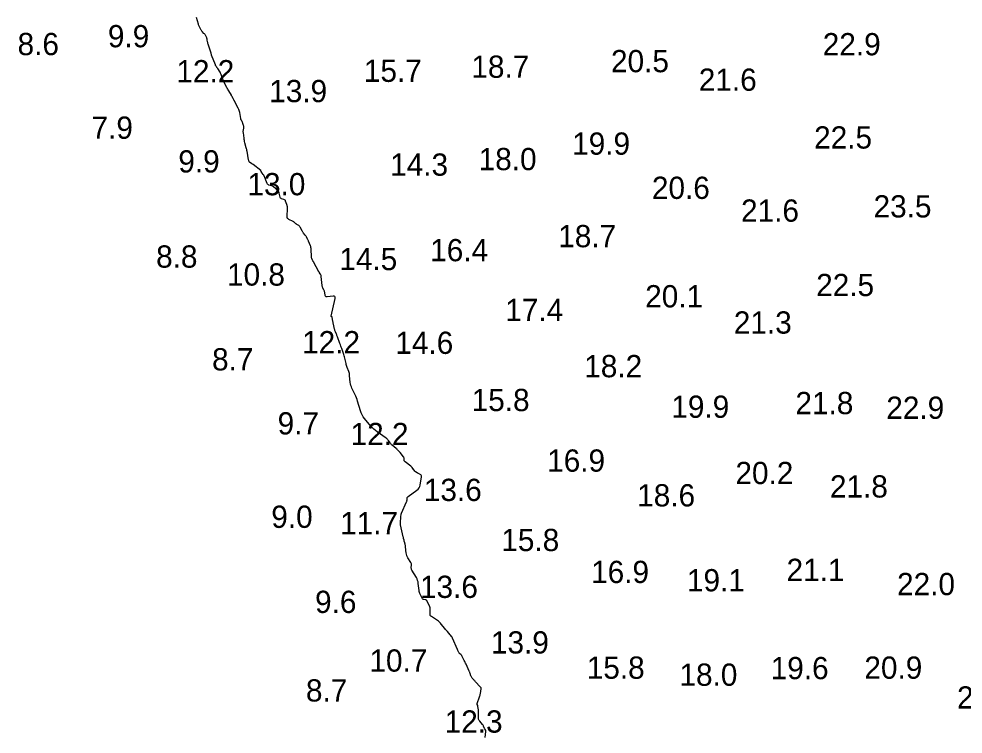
# Model space of a CAD drawing. Extents: x 815352 to 820877, y 582403 to 597439.
# Drawn here: x 819705.4 to 819917.5, y 592881 to 593041.8 of the extents above; entities that cross this region are included whole.
import ezdxf

# ---------------------------------------------------------------- set-up
doc = ezdxf.new("R2010")
doc.units = 0
doc.layers.add('V-CONT-EL12', color=7, linetype='Continuous')
doc.layers.add('V-TOPO-SOUN', color=7, linetype='Continuous')

msp = doc.modelspace()

# ---------------------------------------------------------------- linework, layer by layer
at = {"layer": 'V-CONT-EL12'}
msp.add_lwpolyline([(819810.14, 592880.27), (819810.34, 592881.62), (819810.35, 592881.68), (819810.34, 592881.74), (819810.32, 592881.8), (819810.3, 592881.86), (819810.16, 592882.07), (819810.13, 592882.13), (819810.1, 592882.18), (819810.08, 592882.24), (819810.05, 592882.3), (819809.83, 592882.83), (819809.78, 592882.94), (819809.72, 592883.04), (819809.65, 592883.13), (819809.58, 592883.22), (819808.94, 592883.93), (819808.82, 592884.08), (819808.74, 592884.24), (819808.69, 592884.42), (819808.68, 592884.61), (819808.68, 592885.88), (819808.68, 592886.03), (819808.67, 592886.18), (819808.66, 592886.34), (819808.65, 592886.49), (819808.54, 592887.27), (819808.53, 592887.33), (819808.52, 592887.39), (819808.51, 592887.45), (819808.49, 592887.5), (819808.41, 592887.73), (819808.4, 592887.79), (819808.39, 592887.84), (819808.4, 592887.9), (819808.41, 592887.95), (819808.91, 592889.46), (819808.97, 592889.64), (819809.03, 592889.83), (819809.07, 592890.02), (819809.11, 592890.21), (819809.31, 592891.26), (819809.31, 592891.31), (819809.31, 592891.36), (819809.29, 592891.41), (819809.26, 592891.45), (819809.11, 592891.61), (819809.07, 592891.65), (819809.04, 592891.69), (819809, 592891.73), (819808.96, 592891.77), (819808.11, 592892.72), (819808, 592892.83), (819807.9, 592892.95), (819807.79, 592893.06), (819807.69, 592893.18), (819807.24, 592893.66), (819807.15, 592893.77), (819807.08, 592893.89), (819807.02, 592894.01), (819806.97, 592894.14), (819806.79, 592894.68), (819806.75, 592894.81), (819806.7, 592894.95), (819806.64, 592895.08), (819806.59, 592895.21), (819805.87, 592896.76), (819805.77, 592896.96), (819805.67, 592897.17), (819805.57, 592897.37), (819805.47, 592897.58), (819804.95, 592898.65), (819804.91, 592898.72), (819804.86, 592898.79), (819804.8, 592898.85), (819804.74, 592898.91), (819804.48, 592899.12), (819804.42, 592899.18), (819804.36, 592899.24), (819804.31, 592899.31), (819804.27, 592899.38), (819804.08, 592899.72), (819804.04, 592899.81), (819804, 592899.89), (819803.96, 592899.97), (819803.92, 592900.06), (819802.83, 592902.6), (819802.73, 592902.81), (819802.62, 592903.01), (819802.49, 592903.2), (819802.34, 592903.38), (819801.73, 592904.08), (819801.58, 592904.25), (819801.43, 592904.43), (819801.28, 592904.6), (819801.13, 592904.78), (819800.3, 592905.79), (819800.11, 592906.01), (819799.9, 592906.22), (819799.68, 592906.4), (819799.44, 592906.58), (819798.12, 592907.45), (819797.96, 592907.58), (819797.85, 592907.74), (819797.79, 592907.93), (819797.78, 592908.14), (819797.83, 592909.04), (819797.83, 592909.26), (819797.81, 592909.47), (819797.75, 592909.68), (819797.66, 592909.89), (819797.1, 592911.01), (819797.05, 592911.09), (819796.98, 592911.15), (819796.9, 592911.19), (819796.81, 592911.21), (819796.42, 592911.27), (819796.33, 592911.29), (819796.25, 592911.34), (819796.18, 592911.4), (819796.13, 592911.48), (819795.59, 592912.47), (819795.5, 592912.67), (819795.43, 592912.88), (819795.37, 592913.09), (819795.34, 592913.3), (819795.15, 592914.94), (819795.09, 592915.28), (819795, 592915.61), (819794.87, 592915.92), (819794.71, 592916.23), (819793.7, 592917.92), (819793.63, 592918.05), (819793.59, 592918.19), (819793.57, 592918.33), (819793.57, 592918.47), (819793.62, 592919.06), (819793.62, 592919.21), (819793.59, 592919.35), (819793.55, 592919.48), (819793.48, 592919.61), (819792.77, 592920.7), (819792.7, 592920.83), (819792.63, 592920.96), (819792.58, 592921.09), (819792.54, 592921.23), (819792.41, 592921.8), (819792.39, 592921.95), (819792.36, 592922.09), (819792.34, 592922.23), (819792.33, 592922.38), (819792.27, 592923.22), (819792.26, 592923.35), (819792.24, 592923.47), (819792.21, 592923.6), (819792.18, 592923.72), (819792.03, 592924.28), (819792, 592924.37), (819791.98, 592924.46), (819791.96, 592924.55), (819791.94, 592924.64), (819791.86, 592925), (819791.84, 592925.09), (819791.82, 592925.18), (819791.8, 592925.27), (819791.78, 592925.36), (819791.18, 592928.06), (819791.15, 592928.23), (819791.13, 592928.41), (819791.13, 592928.58), (819791.14, 592928.76), (819791.22, 592929.66), (819791.22, 592929.75), (819791.23, 592929.83), (819791.24, 592929.92), (819791.25, 592930.01), (819791.28, 592930.36), (819791.3, 592930.45), (819791.31, 592930.54), (819791.34, 592930.62), (819791.37, 592930.7), (819792.52, 592933.25), (819792.56, 592933.35), (819792.59, 592933.45), (819792.61, 592933.56), (819792.63, 592933.67), (819792.66, 592934.11), (819792.68, 592934.21), (819792.72, 592934.31), (819792.78, 592934.39), (819792.86, 592934.46), (819794.85, 592935.9), (819795.11, 592936.13), (819795.32, 592936.4), (819795.46, 592936.7), (819795.55, 592937.04), (819795.86, 592938.92), (819795.86, 592939.04), (819795.84, 592939.14), (819795.78, 592939.23), (819795.69, 592939.3), (819795.21, 592939.6), (819795.13, 592939.65), (819795.06, 592939.7), (819794.98, 592939.75), (819794.9, 592939.8), (819794.53, 592940.04), (819794.48, 592940.07), (819794.44, 592940.1), (819794.4, 592940.14), (819794.36, 592940.19), (819794.22, 592940.36), (819794.18, 592940.41), (819794.15, 592940.45), (819794.12, 592940.5), (819794.08, 592940.55), (819793.78, 592940.98), (819793.72, 592941.07), (819793.65, 592941.14), (819793.57, 592941.22), (819793.49, 592941.29), (819792.17, 592942.28), (819792.09, 592942.35), (819792.04, 592942.42), (819792.01, 592942.51), (819791.99, 592942.61), (819791.97, 592943.01), (819791.95, 592943.11), (819791.93, 592943.2), (819791.89, 592943.29), (819791.83, 592943.37), (819791.06, 592944.35), (819790.99, 592944.44), (819790.92, 592944.52), (819790.85, 592944.6), (819790.78, 592944.68), (819790.49, 592944.99), (819790.42, 592945.07), (819790.34, 592945.14), (819790.27, 592945.21), (819790.18, 592945.28), (819789.28, 592946), (819789.15, 592946.11), (819789.03, 592946.23), (819788.92, 592946.36), (819788.82, 592946.49), (819788.42, 592947.06), (819788.32, 592947.19), (819788.21, 592947.32), (819788.08, 592947.43), (819787.95, 592947.54), (819785.9, 592949), (819785.53, 592949.28), (819785.17, 592949.59), (819784.83, 592949.92), (819784.52, 592950.28), (819783.1, 592951.96), (819782.79, 592952.36), (819782.53, 592952.79), (819782.32, 592953.24), (819782.15, 592953.72), (819781.49, 592955.92), (819781.38, 592956.29), (819781.25, 592956.65), (819781.1, 592957), (819780.94, 592957.35), (819780.24, 592958.82), (819780.11, 592959.13), (819780.01, 592959.45), (819779.93, 592959.77), (819779.88, 592960.11), (819779.73, 592961.66), (819779.7, 592961.9), (819779.66, 592962.13), (819779.6, 592962.36), (819779.52, 592962.58), (819779.19, 592963.48), (819779.12, 592963.7), (819779.04, 592963.93), (819778.98, 592964.16), (819778.92, 592964.39), (819778.63, 592965.56), (819778.56, 592965.83), (819778.48, 592966.1), (819778.4, 592966.37), (819778.32, 592966.63), (819777.94, 592967.74), (819777.84, 592968.02), (819777.75, 592968.29), (819777.65, 592968.56), (819777.55, 592968.83), (819776.99, 592970.35), (819776.94, 592970.49), (819776.88, 592970.64), (819776.83, 592970.78), (819776.77, 592970.92), (819776.53, 592971.49), (819776.47, 592971.64), (819776.42, 592971.78), (819776.37, 592971.93), (819776.34, 592972.08), (819776.1, 592973.17), (819776.06, 592973.34), (819776.03, 592973.5), (819776, 592973.67), (819775.97, 592973.84), (819775.83, 592974.79), (819775.82, 592974.82), (819775.8, 592974.85), (819775.77, 592974.87), (819775.74, 592974.89), (819775.6, 592974.93), (819775.57, 592974.94), (819775.55, 592974.96), (819775.54, 592974.99), (819775.54, 592975.03), (819776.47, 592979.01), (819776.49, 592979.25), (819776.43, 592979.41), (819776.27, 592979.5), (819776.03, 592979.5), (819774.66, 592979.33), (819774.51, 592979.33), (819774.39, 592979.38), (819774.31, 592979.48), (819774.26, 592979.62), (819774.13, 592980.35), (819774.1, 592980.48), (819774.06, 592980.61), (819774.01, 592980.74), (819773.95, 592980.87), (819773.7, 592981.37), (819773.65, 592981.5), (819773.6, 592981.63), (819773.57, 592981.76), (819773.55, 592981.9), (819773.35, 592983.93), (819773.34, 592983.98), (819773.33, 592984.03), (819773.32, 592984.08), (819773.3, 592984.12), (819773.22, 592984.31), (819773.2, 592984.36), (819773.18, 592984.4), (819773.16, 592984.45), (819773.13, 592984.49), (819772.97, 592984.76), (819772.94, 592984.82), (819772.9, 592984.88), (819772.87, 592984.94), (819772.83, 592985), (819771.58, 592987.19), (819771.53, 592987.28), (819771.48, 592987.38), (819771.43, 592987.48), (819771.39, 592987.58), (819771.22, 592987.99), (819771.18, 592988.09), (819771.15, 592988.19), (819771.13, 592988.3), (819771.13, 592988.41), (819771.09, 592989.98), (819771.08, 592990.2), (819771.04, 592990.42), (819770.99, 592990.63), (819770.91, 592990.84), (819770.51, 592991.83), (819770.46, 592991.96), (819770.41, 592992.08), (819770.35, 592992.2), (819770.29, 592992.32), (819770.04, 592992.8), (819769.97, 592992.92), (819769.9, 592993.03), (819769.82, 592993.14), (819769.74, 592993.24), (819769.37, 592993.69), (819769.28, 592993.81), (819769.2, 592993.92), (819769.12, 592994.04), (819769.05, 592994.17), (819768.59, 592995.02), (819768.53, 592995.12), (819768.46, 592995.2), (819768.38, 592995.28), (819768.29, 592995.35), (819767.86, 592995.63), (819767.79, 592995.67), (819767.72, 592995.73), (819767.65, 592995.78), (819767.59, 592995.84), (819767.33, 592996.08), (819767.27, 592996.13), (819767.2, 592996.19), (819767.12, 592996.23), (819767.05, 592996.27), (819766.05, 592996.74), (819765.89, 592996.85), (819765.77, 592996.98), (819765.71, 592997.15), (819765.69, 592997.34), (819765.8, 592999.28), (819765.8, 592999.35), (819765.79, 592999.42), (819765.79, 592999.49), (819765.77, 592999.55), (819765.7, 592999.83), (819765.69, 592999.89), (819765.67, 592999.96), (819765.65, 593000.03), (819765.62, 593000.1), (819765.35, 593000.86), (819765.29, 593000.98), (819765.21, 593001.09), (819765.1, 593001.17), (819764.98, 593001.22), (819764.43, 593001.41), (819764.31, 593001.47), (819764.21, 593001.55), (819764.14, 593001.66), (819764.1, 593001.79), (819763.93, 593002.64), (819763.88, 593002.82), (819763.8, 593002.98), (819763.7, 593003.13), (819763.57, 593003.27), (819762.65, 593004.07), (819762.54, 593004.16), (819762.42, 593004.23), (819762.29, 593004.29), (819762.16, 593004.33), (819761.6, 593004.46), (819761.47, 593004.5), (819761.37, 593004.57), (819761.28, 593004.67), (819761.22, 593004.79), (819760.49, 593006.55), (819760.46, 593006.62), (819760.42, 593006.7), (819760.37, 593006.76), (819760.33, 593006.83), (819760.09, 593007.12), (819760.05, 593007.17), (819760.02, 593007.22), (819759.99, 593007.27), (819759.97, 593007.32), (819759.88, 593007.54), (819759.85, 593007.59), (819759.82, 593007.63), (819759.78, 593007.68), (819759.74, 593007.72), (819758.02, 593009.09), (819757.94, 593009.16), (819757.85, 593009.22), (819757.77, 593009.28), (819757.68, 593009.34), (819757.33, 593009.58), (819757.25, 593009.65), (819757.19, 593009.72), (819757.14, 593009.81), (819757.11, 593009.91), (819756.95, 593010.59), (819756.92, 593010.74), (819756.88, 593010.89), (819756.86, 593011.04), (819756.83, 593011.19), (819756.68, 593012.05), (819756.64, 593012.25), (819756.6, 593012.44), (819756.56, 593012.63), (819756.51, 593012.82), (819756.19, 593013.99), (819756.13, 593014.24), (819756.08, 593014.49), (819756.03, 593014.74), (819756, 593014.99), (819755.85, 593016.25), (819755.84, 593016.38), (819755.84, 593016.52), (819755.84, 593016.65), (819755.86, 593016.79), (819755.95, 593017.36), (819755.96, 593017.48), (819755.96, 593017.6), (819755.94, 593017.71), (819755.91, 593017.83), (819755.75, 593018.32), (819755.71, 593018.42), (819755.68, 593018.51), (819755.63, 593018.6), (819755.59, 593018.69), (819755.4, 593019.05), (819755.35, 593019.14), (819755.32, 593019.24), (819755.29, 593019.33), (819755.27, 593019.43), (819755.04, 593020.76), (819754.98, 593021.01), (819754.91, 593021.26), (819754.82, 593021.49), (819754.71, 593021.73), (819753.79, 593023.45), (819753.73, 593023.55), (819753.68, 593023.65), (819753.63, 593023.75), (819753.58, 593023.85), (819753.38, 593024.27), (819753.33, 593024.37), (819753.28, 593024.47), (819753.22, 593024.57), (819753.17, 593024.67), (819752.57, 593025.67), (819752.47, 593025.86), (819752.36, 593026.05), (819752.25, 593026.24), (819752.15, 593026.42), (819751.57, 593027.51), (819751.56, 593027.54), (819751.55, 593027.56), (819751.53, 593027.59), (819751.52, 593027.62), (819751.46, 593027.72), (819751.45, 593027.75), (819751.44, 593027.78), (819751.42, 593027.8), (819751.41, 593027.83), (819750.95, 593029.12), (819750.88, 593029.3), (819750.8, 593029.48), (819750.71, 593029.65), (819750.61, 593029.82), (819750.08, 593030.67), (819750.04, 593030.74), (819749.99, 593030.81), (819749.95, 593030.88), (819749.9, 593030.94), (819749.72, 593031.21), (819749.67, 593031.28), (819749.63, 593031.35), (819749.6, 593031.42), (819749.57, 593031.5), (819748.72, 593033.65), (819748.7, 593033.69), (819748.69, 593033.73), (819748.68, 593033.77), (819748.67, 593033.81), (819748.64, 593033.97), (819748.63, 593034.01), (819748.62, 593034.05), (819748.61, 593034.09), (819748.6, 593034.13), (819747.93, 593036.18), (819747.9, 593036.3), (819747.87, 593036.41), (819747.84, 593036.53), (819747.82, 593036.64), (819747.75, 593037.11), (819747.73, 593037.22), (819747.7, 593037.34), (819747.66, 593037.45), (819747.61, 593037.55), (819747.31, 593038.14), (819747.24, 593038.26), (819747.17, 593038.37), (819747.09, 593038.48), (819747, 593038.58), (819746.63, 593038.98), (819746.54, 593039.08), (819746.46, 593039.19), (819746.39, 593039.3), (819746.32, 593039.41), (819746, 593040.02), (819745.92, 593040.16), (819745.86, 593040.31), (819745.81, 593040.46), (819745.76, 593040.61), (819745.35, 593042.17)], dxfattribs=at)

# ---------------------------------------------------------------- texts
at = {"layer": 'V-TOPO-SOUN'}
for s, p in [('9.9', (819725.42, 593035.45)), ('8.6', (819705.13, 593033.68)), ('22.9 ', (819886.01, 593033.64)), ('18.7 ', (819807.07, 593028.59)), ('20.5 ', (819838.44, 593029.84)), ('12.2 ', (819740.8, 593027.57)), ('15.7 ', (819782.92, 593027.67)), ('21.6 ', (819858.16, 593025.67)), ('13.9 ', (819761.66, 593023.11)), ('7.9', (819721.75, 593014.88)), ('19.9 ', (819829.71, 593011.3)), ('22.5 ', (819884.07, 593012.68)), ('9.9', (819741.24, 593007.3)), ('18.0 ', (819808.71, 593007.82)), ('14.3 ', (819788.83, 593006.58)), ('13.0 ', (819756.77, 593002.18)), ('20.6 ', (819847.63, 593001.36)), ('21.6 ', (819867.65, 592996.24)), ('23.5 ', (819897.42, 592997.19)), ('18.7 ', (819826.59, 592990.5)), ('8.8', (819736.25, 592985.91)), ('16.4 ', (819797.82, 592987.35)), ('14.5 ', (819777.41, 592985.35)), ('10.8 ', (819752.18, 592981.87)), ('22.5 ', (819884.53, 592979.51)), ('20.1 ', (819846.12, 592976.98)), ('17.4 ', (819814.68, 592973.9)), ('21.3 ', (819866.03, 592971.08)), ('12.2 ', (819769.05, 592966.65)), ('14.6 ', (819789.99, 592966.52)), ('8.7', (819748.82, 592962.81)), ('18.2 ', (819832.43, 592961.27)), ('15.8 ', (819807.14, 592953.66)), ('19.9 ', (819851.99, 592952.15)), ('21.8 ', (819879.87, 592952.97)), ('22.9 ', (819900.28, 592951.92)), ('9.7', (819763.55, 592948.41)), ('12.2 ', (819779.94, 592946.01)), ('16.9 ', (819824.1, 592940.04)), ('20.2 ', (819866.39, 592937.25)), ('13.6 ', (819796.39, 592933.45)), ('21.8 ', (819887.62, 592934.23)), ('18.6 ', (819844.32, 592932.23)), ('9.0', (819762.13, 592927.41)), ('11.7 ', (819777.58, 592925.97)), ('15.8 ', (819813.8, 592922.19)), ('16.9 ', (819833.97, 592915.01)), ('21.1 ', (819877.88, 592915.47)), ('13.6 ', (819795.53, 592911.66)), ('19.1 ', (819855.5, 592913.14)), ('22.0 ', (819902.7, 592912.28)), ('9.6', (819771.96, 592908.28)), ('13.9 ', (819811.47, 592899.16)), ('10.7 ', (819784.17, 592895.09)), ('15.8 ', (819832.99, 592893.49)), ('19.6 ', (819874.31, 592893.39)), ('20.9 ', (819895.36, 592893.49)), ('18.0 ', (819853.82, 592891.91)), ('8.7', (819769.91, 592888.37)), ('21.6 ', (819916.17, 592886.79)), ('12.3 ', (819801.07, 592881.38))]:
    msp.add_text(s, height=5, dxfattribs=at).set_placement(p)

doc.saveas('drawing.dxf')
